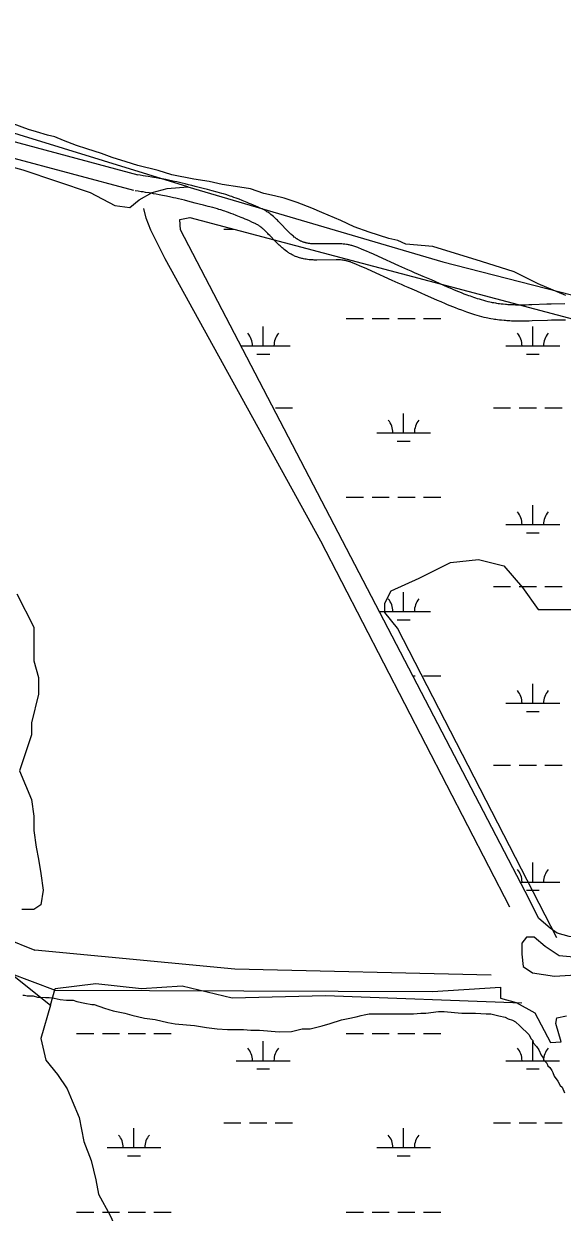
# Model space of a CAD drawing. Extents: x 3177185 to 3215018, y 812988 to 838321.
# Drawn here: x 3183991 to 3184994, y 830860 to 833072 of the extents above; entities that cross this region are included whole.
import ezdxf

# ---------------------------------------------------------------- set-up
doc = ezdxf.new("R2010")
doc.units = 0
for name, color, linetype in [('V-ROAD-CNTR', 7, 'Continuous'), ('V-SITE-VEGE', 7, 'Continuous'), ('V-TOPO-SHOR', 7, 'Continuous'), ('V-WETL-SWMP', 7, 'Continuous')]:
    doc.layers.add(name, color=color, linetype=linetype)

msp = doc.modelspace()

# ---------------------------------------------------------------- linework, layer by layer
at = {"layer": 'V-ROAD-CNTR'}
for points in [[(3184204.2, 832790.7), (3183735.2, 832916.3), (3183644.1, 832916.5), (3183557.1, 832962.6), (3183413.4, 832988.9), (3183267.5, 833018.9), (3183142.6, 833039.4)], [(3184196.4, 832761.7), (3183731.3, 832886.3), (3183636.7, 832886.5), (3183547.1, 832933.9), (3183407.7, 832959.4), (3183262.1, 832989.4), (3183137.7, 833009.8)], [(3184355.6, 832757.8), (3184351.2, 832759), (3184342, 832761.5), (3184333.4, 832763.8), (3184325.4, 832765.9), (3184317.8, 832767.8), (3184310.7, 832769.6), (3184304, 832771.3), (3184297.8, 832772.8), (3184291.9, 832774.2), (3184286.4, 832775.5), (3184281.2, 832776.7), (3184276.3, 832777.8), (3184271.7, 832778.8), (3184263.2, 832780.7), (3184255.6, 832782.2), (3184249, 832783.5), (3184243.2, 832784.6), (3184238.1, 832785.6), (3184233.7, 832786.3), (3184229.8, 832787), (3184222.9, 832788.1), (3184217.7, 832788.9), (3184213.8, 832789.5), (3184208, 832790.3), (3184202.2, 832791)], [(3184347.7, 832728.9), (3184343.4, 832730.1), (3184334.3, 832732.5), (3184325.8, 832734.7), (3184317.8, 832736.8), (3184310.4, 832738.7), (3184303.4, 832740.5), (3184296.8, 832742.2), (3184290.7, 832743.7), (3184284.9, 832745), (3184279.6, 832746.3), (3184274.5, 832747.5), (3184269.8, 832748.5), (3184265.3, 832749.5), (3184257, 832751.3), (3184249.7, 832752.8), (3184243.3, 832754.1), (3184237.7, 832755.1), (3184232.9, 832756), (3184228.6, 832756.8), (3184224.8, 832757.4), (3184218.2, 832758.5), (3184213.3, 832759.2), (3184209.6, 832759.8), (3184204, 832760.6), (3184198.4, 832761.3)], [(3184586.1, 832662.3), (3184583.4, 832662.5), (3184580.7, 832662.7), (3184578, 832662.8), (3184575.5, 832662.9), (3184572.8, 832662.9), (3184537.1, 832662.4), (3184535.3, 832662.4), (3184533.4, 832662.5), (3184531.6, 832662.6), (3184530, 832662.7), (3184528.6, 832662.8), (3184527.2, 832662.9), (3184526, 832663), (3184523.6, 832663.3), (3184521.6, 832663.6), (3184519.8, 832663.9), (3184518.4, 832664.2), (3184517.1, 832664.4), (3184516, 832664.7), (3184515.1, 832664.9), (3184513.4, 832665.4), (3184512.2, 832665.8), (3184511.4, 832666), (3184510, 832666.5), (3184508.7, 832667), (3184507.7, 832667.5), (3184506.7, 832667.9), (3184505.7, 832668.4), (3184504.7, 832668.9), (3184503.7, 832669.5), (3184502.8, 832670), (3184501.8, 832670.5), (3184500.9, 832671.1), (3184500, 832671.7), (3184499.1, 832672.3), (3184498.3, 832672.9), (3184496.5, 832674.2), (3184494.9, 832675.4), (3184493.3, 832676.7), (3184491.7, 832678.1), (3184490.2, 832679.4), (3184488.7, 832680.7), (3184487.3, 832682.1), (3184485.9, 832683.4), (3184483.2, 832686.1), (3184480.7, 832688.7), (3184470.7, 832699.1), (3184468.8, 832701.2), (3184466.9, 832703.1), (3184465.1, 832704.8), (3184463.4, 832706.5), (3184461.8, 832708.1), (3184460.3, 832709.5), (3184458.8, 832710.9), (3184457.4, 832712.1), (3184456, 832713.3), (3184453.5, 832715.4), (3184451.2, 832717.3), (3184449.1, 832718.9), (3184447.3, 832720.2), (3184445.6, 832721.4), (3184444.1, 832722.4), (3184442.7, 832723.3), (3184440.4, 832724.7), (3184438.6, 832725.7), (3184437.1, 832726.5), (3184435, 832727.6), (3184432.9, 832728.5), (3184427.9, 832730.8), (3184423.3, 832732.8), (3184419, 832734.7), (3184414.9, 832736.4), (3184411.1, 832738), (3184407.4, 832739.6), (3184404, 832741), (3184397.6, 832743.5), (3184392, 832745.7), (3184387, 832747.6), (3184382.6, 832749.2), (3184378.8, 832750.5), (3184375.4, 832751.7), (3184372.4, 832752.7), (3184367.2, 832754.4), (3184363.2, 832755.6), (3184360.2, 832756.5), (3184355.8, 832757.8)], [(3184583.6, 832632.4), (3184581.2, 832632.6), (3184579, 832632.7), (3184576.8, 832632.8), (3184574.7, 832632.9), (3184572.8, 832632.9), (3184537, 832632.4), (3184534.5, 832632.4), (3184532.2, 832632.5), (3184530.1, 832632.6), (3184528.1, 832632.7), (3184526.2, 832632.9), (3184524.4, 832633), (3184522.7, 832633.2), (3184519.6, 832633.5), (3184516.9, 832633.9), (3184514.5, 832634.4), (3184512.3, 832634.8), (3184510.5, 832635.2), (3184508.8, 832635.6), (3184507.3, 832635.9), (3184504.9, 832636.6), (3184503, 832637.2), (3184501.6, 832637.7), (3184499.5, 832638.4), (3184497.4, 832639.3), (3184495.6, 832640), (3184493.9, 832640.8), (3184492.3, 832641.6), (3184490.7, 832642.4), (3184489.2, 832643.2), (3184487.7, 832644.1), (3184486.3, 832644.9), (3184484.9, 832645.8), (3184483.5, 832646.6), (3184482.2, 832647.5), (3184480.9, 832648.4), (3184478.5, 832650.2), (3184476.3, 832651.9), (3184474.1, 832653.7), (3184472.1, 832655.4), (3184470.2, 832657.1), (3184468.4, 832658.7), (3184466.6, 832660.3), (3184465, 832661.9), (3184461.9, 832665), (3184459.1, 832667.9), (3184449.1, 832678.4), (3184447.2, 832680.2), (3184445.5, 832682), (3184444, 832683.6), (3184442.5, 832685), (3184441.1, 832686.3), (3184439.8, 832687.6), (3184438.6, 832688.7), (3184437.5, 832689.7), (3184436.5, 832690.6), (3184434.5, 832692.3), (3184432.7, 832693.7), (3184431.2, 832694.8), (3184429.9, 832695.8), (3184428.7, 832696.6), (3184427.7, 832697.3), (3184426.9, 832697.8), (3184425.3, 832698.8), (3184424.1, 832699.4), (3184423.3, 832699.9), (3184421.9, 832700.6), (3184420.4, 832701.2), (3184415.8, 832703.3), (3184411.3, 832705.3), (3184407.1, 832707.1), (3184403.2, 832708.8), (3184399.5, 832710.4), (3184396, 832711.8), (3184392.8, 832713.1), (3184386.6, 832715.6), (3184381.3, 832717.7), (3184376.6, 832719.4), (3184372.5, 832720.9), (3184368.9, 832722.2), (3184365.7, 832723.3), (3184363, 832724.2), (3184358.1, 832725.8), (3184354.4, 832726.9), (3184351.7, 832727.7), (3184347.5, 832728.9)], [(3184998.8, 832550.8), (3184973, 832550.3), (3184965.3, 832550.1), (3184936.9, 832549.1), (3184931.6, 832549), (3184926.7, 832548.8), (3184922.1, 832548.8), (3184917.9, 832548.7), (3184913.9, 832548.7), (3184910.1, 832548.7), (3184906.7, 832548.8), (3184903.4, 832548.9), (3184900.4, 832549), (3184897.5, 832549.1), (3184894.9, 832549.2), (3184892.4, 832549.4), (3184890.1, 832549.6), (3184887.9, 832549.7), (3184883.8, 832550.1), (3184880.3, 832550.5), (3184877.2, 832550.9), (3184874.5, 832551.3), (3184872.1, 832551.6), (3184870.1, 832552), (3184866.5, 832552.6), (3184863.8, 832553.1), (3184861.8, 832553.5), (3184858.8, 832554.2), (3184855.7, 832554.9), (3184851.5, 832556), (3184847.5, 832557.1), (3184843.6, 832558.3), (3184839.8, 832559.4), (3184836.2, 832560.5), (3184832.7, 832561.6), (3184829.3, 832562.7), (3184826.1, 832563.9), (3184822.9, 832565), (3184819.9, 832566), (3184817, 832567.1), (3184811.3, 832569.3), (3184806, 832571.3), (3184801, 832573.3), (3184796.4, 832575.2), (3184792, 832577), (3184788, 832578.7), (3184780.3, 832582), (3184773.6, 832584.9), (3184750.1, 832595.4), (3184744.1, 832598), (3184735.1, 832601.9), (3184730.6, 832603.8), (3184726.1, 832605.7), (3184719, 832608.7), (3184712.4, 832611.5), (3184706.3, 832614.2), (3184700.5, 832616.8), (3184689.7, 832621.6), (3184651.7, 832639), (3184642.1, 832643.3), (3184634.9, 832646.5), (3184629.5, 832648.9), (3184621.3, 832652.4), (3184613.1, 832655.9), (3184611.3, 832656.6), (3184609.4, 832657.3), (3184607.6, 832657.9), (3184605.8, 832658.5), (3184604, 832659), (3184602.3, 832659.5), (3184600.5, 832659.9), (3184598.8, 832660.3), (3184597.2, 832660.7), (3184595.6, 832661), (3184593.9, 832661.2), (3184592.3, 832661.5), (3184589.3, 832661.9), (3184586.5, 832662.2)], [(3184999.5, 832520.9), (3184973.7, 832520.3), (3184966.3, 832520.1), (3184937.8, 832519.1), (3184932.4, 832519), (3184927.3, 832518.8), (3184922.5, 832518.8), (3184918, 832518.7), (3184913.8, 832518.7), (3184909.8, 832518.7), (3184906, 832518.8), (3184902.5, 832518.9), (3184899.2, 832519), (3184896.1, 832519.1), (3184893.1, 832519.3), (3184890.4, 832519.5), (3184887.8, 832519.7), (3184885.3, 832519.9), (3184880.8, 832520.3), (3184876.8, 832520.7), (3184873.3, 832521.1), (3184870.2, 832521.6), (3184867.5, 832522), (3184865.1, 832522.4), (3184861, 832523.1), (3184857.8, 832523.7), (3184855.5, 832524.2), (3184852, 832525), (3184848.4, 832525.8), (3184843.8, 832527), (3184839.4, 832528.2), (3184835.2, 832529.5), (3184831.1, 832530.7), (3184827.2, 832531.9), (3184823.4, 832533.1), (3184819.8, 832534.3), (3184816.3, 832535.5), (3184812.9, 832536.7), (3184809.7, 832537.8), (3184806.5, 832539), (3184800.6, 832541.2), (3184795, 832543.4), (3184789.8, 832545.5), (3184784.9, 832547.5), (3184780.4, 832549.3), (3184776.2, 832551.1), (3184768.4, 832554.5), (3184761.6, 832557.5), (3184738, 832567.9), (3184732.1, 832570.5), (3184723.3, 832574.3), (3184718.9, 832576.2), (3184714.4, 832578.1), (3184707.2, 832581.1), (3184700.5, 832584), (3184694.2, 832586.8), (3184688.3, 832589.4), (3184677.3, 832594.3), (3184639.3, 832611.6), (3184629.9, 832615.9), (3184622.8, 832619), (3184617.5, 832621.4), (3184609.6, 832624.8), (3184601.6, 832628.1), (3184600.4, 832628.6), (3184599.3, 832629.1), (3184598.1, 832629.4), (3184597, 832629.8), (3184595.9, 832630.1), (3184594.7, 832630.5), (3184593.6, 832630.7), (3184592.4, 832631), (3184591.3, 832631.2), (3184590.2, 832631.5), (3184589, 832631.7), (3184588, 832631.8), (3184585.6, 832632.1), (3184583.2, 832632.4)]]:
    msp.add_lwpolyline(points, dxfattribs=at)
at = {"layer": 'V-SITE-VEGE'}
for p, q in [((3184000.1, 832875.5), (3183971.5, 832885.9)), ((3184014.9, 832870.9), (3184000.1, 832875.5)), ((3184035.5, 832865.1), (3184014.9, 832870.9)), ((3184049.3, 832861.7), (3184035.5, 832865.1)), ((3184065.3, 832854.8), (3184049.3, 832861.7)), ((3184089.3, 832845.6), (3184065.3, 832854.8)), ((3184108.8, 832839.8), (3184089.3, 832845.6)), ((3184136.2, 832830.6), (3184108.8, 832839.8)), ((3184155.7, 832823.7), (3184136.2, 832830.6)), ((3184182, 832815.6), (3184155.7, 832823.7)), ((3184203.8, 832808.7), (3184182, 832815.6)), ((3184241.5, 832799.5), (3184203.8, 832808.7)), ((3184266.7, 832791.4), (3184241.5, 832799.5)), ((3184307.9, 832783.3), (3184266.7, 832791.4)), ((3184336.5, 832778.7), (3184307.9, 832783.3)), ((3184360.6, 832772.9), (3184336.5, 832778.7)), ((3184393.8, 832768.2), (3184360.6, 832772.9)), ((3184413.2, 832764.8), (3184393.8, 832768.2)), ((3184438.4, 832756.7), (3184413.2, 832764.8)), ((3184457.9, 832752.1), (3184438.4, 832756.7)), ((3184476.2, 832747.5), (3184457.9, 832752.1)), ((3184500.2, 832739.4), (3184476.2, 832747.5)), ((3184527.7, 832729), (3184500.2, 832739.4)), ((3184546, 832721), (3184527.7, 832729)), ((3184581.5, 832706), (3184546, 832721)), ((3184606.6, 832694.5), (3184581.5, 832706)), ((3184634.1, 832684.2), (3184606.6, 832694.5)), ((3184670.7, 832672.6), (3184634.1, 832684.2)), ((3184687.9, 832669.2), (3184670.7, 832672.6)), ((3184702.8, 832662.3), (3184687.9, 832669.2)), ((3184753.1, 832657.6), (3184702.8, 832662.3)), ((3184843.6, 832629.9), (3184753.1, 832657.6)), ((3184904.2, 832610.3), (3184843.6, 832629.9)), ((3184948.8, 832588.5), (3184904.2, 832610.3)), ((3185000.3, 832566.6), (3184948.8, 832588.5)), ((3183989.5, 831264), (3183993, 831264)), ((3183993, 831264), (3183997.6, 831262.9)), ((3183997.6, 831262.9), (3184009, 831262.9)), ((3184009, 831262.9), (3184017, 831260.5)), ((3184017, 831260.5), (3184022.7, 831260.5)), ((3184022.7, 831260.5), (3184031.9, 831259.4)), ((3184031.9, 831259.4), (3184038.8, 831259.4)), ((3184038.8, 831259.4), (3184047.9, 831258.2)), ((3184047.9, 831258.2), (3184059.4, 831255.9)), ((3184059.4, 831255.9), (3184070.8, 831254.7)), ((3184070.8, 831254.7), (3184083.4, 831254.7)), ((3184083.4, 831254.7), (3184090.3, 831252.4)), ((3184090.3, 831252.4), (3184105.2, 831248.9)), ((3184105.2, 831248.9), (3184117.8, 831246.6)), ((3184117.8, 831246.6), (3184122.3, 831246.6)), ((3184122.3, 831246.6), (3184141.8, 831239.7)), ((3184141.8, 831239.7), (3184157.8, 831235.1)), ((3184157.8, 831235.1), (3184179.6, 831230.4)), ((3184179.6, 831230.4), (3184192.2, 831227)), ((3184192.2, 831227), (3184216.2, 831221.2)), ((3184595.2, 831220.5), (3184610.1, 831223.9)), ((3184610.1, 831223.9), (3184619.3, 831226.1)), ((3184619.3, 831226.1), (3184625, 831227.3)), ((3184625, 831227.3), (3184634.2, 831229.5)), ((3184634.2, 831229.5), (3184716.6, 831229.4)), ((3184716.6, 831229.4), (3184730.4, 831230.5)), ((3184730.4, 831230.5), (3184739.6, 831230.5)), ((3184739.6, 831230.5), (3184763.6, 831233.9)), ((3184763.6, 831233.9), (3184773.9, 831233.8)), ((3184773.9, 831233.8), (3184793.4, 831231.5)), ((3184793.4, 831231.5), (3184807.1, 831230.3)), ((3184807.1, 831230.3), (3184832.3, 831230.3)), ((3184832.3, 831230.3), (3184851.8, 831229.1)), ((3184851.8, 831229.1), (3184860.9, 831229.1)), ((3184860.9, 831229.1), (3184875.8, 831225.6)), ((3184875.8, 831225.6), (3184887.3, 831223.3)), ((3184887.3, 831223.3), (3184893, 831219.9)), ((3184216.2, 831221.2), (3184235.7, 831218.9)), ((3184235.7, 831218.9), (3184259.7, 831213.1)), ((3184259.7, 831213.1), (3184273.4, 831210.8)), ((3184273.4, 831210.8), (3184294, 831208.5)), ((3184294, 831208.5), (3184308.9, 831207.3)), ((3184308.9, 831207.3), (3184331.8, 831203.8)), ((3184331.8, 831203.8), (3184351.3, 831201.5)), ((3184351.3, 831201.5), (3184370.7, 831200.3)), ((3184370.7, 831200.3), (3184400.5, 831200.2)), ((3184400.5, 831200.2), (3184414.3, 831199.1)), ((3184489.8, 831196.6), (3184504.7, 831200)), ((3184504.7, 831200), (3184509.3, 831201.2)), ((3184509.3, 831201.2), (3184524.2, 831201.1)), ((3184524.2, 831201.1), (3184547.1, 831206.8)), ((3184547.1, 831206.8), (3184562, 831211.4)), ((3184562, 831211.4), (3184582.6, 831218.2)), ((3184582.6, 831218.2), (3184595.2, 831220.5)), ((3184893, 831219.9), (3184901, 831217.5)), ((3184901, 831217.5), (3184906.7, 831214.1)), ((3184906.7, 831214.1), (3184914.7, 831207.2)), ((3184914.7, 831207.2), (3184931.9, 831190)), ((3184414.3, 831199.1), (3184430.3, 831199)), ((3184430.3, 831199), (3184466.9, 831195.5)), ((3184466.9, 831195.5), (3184489.8, 831196.6)), ((3184931.9, 831190), (3184935.3, 831183.1)), ((3184935.3, 831183.1), (3184938.7, 831179.7)), ((3184938.7, 831179.7), (3184939.8, 831175.1)), ((3184939.8, 831175.1), (3184945.6, 831168.2)), ((3184945.6, 831168.2), (3184950.1, 831162.5)), ((3184950.1, 831162.5), (3184954.7, 831152.2)), ((3184954.7, 831152.2), (3184958.1, 831147.6)), ((3184958.1, 831147.6), (3184959.2, 831143)), ((3184959.2, 831143), (3184965, 831137.3)), ((3184965, 831137.3), (3184967.2, 831132.7)), ((3184967.2, 831132.7), (3184970.7, 831129.2)), ((3184970.7, 831129.2), (3184974.1, 831123.5)), ((3184974.1, 831123.5), (3184976.4, 831120.1)), ((3184976.4, 831120.1), (3184978.7, 831113.2)), ((3184978.7, 831113.2), (3184985.5, 831104)), ((3184985.5, 831104), (3184990.1, 831096)), ((3184990.1, 831096), (3184993.5, 831092.5)), ((3184993.5, 831092.5), (3184998.1, 831082.2))]:
    msp.add_line(p, q, dxfattribs=at)
at = {"layer": 'V-TOPO-SHOR'}
for points in [[(3184296.7, 832768.9), (3183907.5, 832888.7), (3183382, 833031.2), (3183056.9, 833133.6), (3183034.7, 833160.3), (3183021.3, 833191.5), (3182999, 833222.7), (3182994.6, 833262.8), (3183025.8, 833289.5), (3183043.6, 833334), (3183043.6, 833387.4), (3183007.9, 833423.1), (3182994.6, 833427.5), (3182999, 833454.2), (3183003.5, 833485.4)], [(3183332, 832421.8), (3183262.2, 832540.4), (3183115.6, 832854.4), (3183052.8, 832966), (3183045.9, 832994), (3183076.4, 833003.5), (3183137.5, 832984.4), (3183221.2, 832963.4), (3183322.4, 832954.7), (3183413.1, 832944.2), (3183535.2, 832918.1), (3183723.6, 832872.7), (3183989.6, 832800.3), (3184115.2, 832758.5), (3184160.6, 832734), (3184188.5, 832730.5), (3184205.9, 832744.5), (3184230.4, 832758.5), (3184258.3, 832765.4), (3184296.7, 832768.9), (3184771.2, 832629.4), (3185301.5, 832493.3)], [(3184896.1, 831428), (3184544.3, 832109.4), (3184254.8, 832634.8), (3184228.1, 832688.3), (3184219.2, 832710.6), (3184214.8, 832728.4)], [(3184983.6, 831370.9), (3184686.8, 831947.1), (3184663.5, 831976.2), (3184663.5, 831993.6), (3184675.2, 832016.9), (3184727.6, 832040.2), (3184785.8, 832069.3), (3184838.1, 832075.1), (3184884.7, 832063.5), (3184919.6, 832022.7), (3184948.7, 831982), (3185018.6, 831982)], [(3183978.7, 832011.4), (3184009.9, 831949.1), (3184009.9, 831917.9), (3184009.9, 831895.6), (3184009.9, 831886.7), (3184018.8, 831855.5), (3184018.8, 831824.4), (3184005.5, 831770.9), (3184005.5, 831753.1), (3184005.5, 831748.7), (3183983.2, 831681.9), (3184005.5, 831628.4), (3184009.9, 831597.2), (3184009.9, 831570.5), (3184014.4, 831539.4), (3184018.8, 831517.1), (3184023.3, 831490.4), (3184027.7, 831459.2), (3184023.3, 831432.5), (3184009.9, 831423.6), (3183987.6, 831423.6)], [(3183956.5, 831370.1), (3184011.7, 831347.6)], [(3185216.4, 831336.5), (3185049.1, 831331.6), (3184988, 831337.4), (3184961.8, 831354.9), (3184941.4, 831372.3), (3184926.9, 831372.3), (3184918.2, 831360.7), (3184918.2, 831340.3), (3184921.1, 831317.1), (3184938.5, 831305.4), (3184979.3, 831299.6), (3185218.2, 831314.1)], [(3184861.4, 831301), (3184384.2, 831312.7), (3184011.7, 831347.6)], [(3183895.3, 831306.9), (3183952, 831316.7), (3184041.1, 831245.4), (3184050, 831276.6), (3184125.7, 831285.5), (3184210.3, 831276.6), (3184286, 831281.1), (3184379.5, 831258.8), (3184553.2, 831263.3), (3184918.4, 831249.9)], [(3184041.1, 831245.4), (3184023.3, 831183.1), (3184032.2, 831143), (3184054.4, 831116.3), (3184072.3, 831089.6), (3184081.2, 831067.3), (3184094.5, 831036.1), (3184103.4, 830991.6), (3184116.8, 830956), (3184125.7, 830920.4), (3184130.2, 830893.6), (3184152.4, 830853.6), (3184192.5, 830764.5), (3184343.9, 830483.9), (3184361.7, 830448.3), (3184419.6, 830421.6), (3184450.8, 830377.1), (3184446.3, 830354.8), (3184446.3, 830328.1), (3184450.8, 830301.4), (3184468.6, 830265.7), (3184833.8, 829620), (3184922.8, 829459.7)]]:
    msp.add_lwpolyline(points, dxfattribs=at)
at = {"layer": 'V-WETL-SWMP'}
for p, q in [((3184363.7, 832690), (3184381.5, 832690)), ((3184437.1, 832472.8), (3184437.1, 832508.8)), ((3184591.7, 832523.5), (3184623.7, 832523.5)), ((3184639.7, 832523.5), (3184671.7, 832523.5)), ((3184687.7, 832523.5), (3184719.7, 832523.5)), ((3184735.7, 832523.5), (3184767.7, 832523.5)), ((3184939, 832472.8), (3184939, 832508.8)), ((3184395.6, 832472.8), (3184487.1, 832472.8)), ((3184889, 832472.8), (3184989, 832472.8)), ((3184425.1, 832457.3), (3184449.1, 832457.3)), ((3184927, 832457.3), (3184951, 832457.3)), ((3184459.7, 832357.3), (3184491.7, 832357.3)), ((3184865.6, 832357.3), (3184897.6, 832357.3)), ((3184913.6, 832357.3), (3184945.6, 832357.3)), ((3184961.6, 832357.3), (3184993.6, 832357.3)), ((3184698.5, 832310.9), (3184698.5, 832346.9)), ((3184648.5, 832310.9), (3184748.5, 832310.9)), ((3184686.5, 832295.5), (3184710.5, 832295.5)), ((3184591.7, 832190.8), (3184623.7, 832190.8)), ((3184639.7, 832190.8), (3184671.7, 832190.8)), ((3184687.7, 832190.8), (3184719.7, 832190.8)), ((3184735.7, 832190.8), (3184767.7, 832190.8)), ((3184939, 832140.1), (3184939, 832176.1)), ((3184889, 832140.1), (3184989, 832140.1)), ((3184927, 832124.7), (3184951, 832124.7)), ((3184865.6, 832024.7), (3184897.6, 832024.7)), ((3184913.6, 832024.7), (3184945.6, 832024.7)), ((3184961.6, 832024.7), (3184993.6, 832024.7)), ((3184698.5, 831978.2), (3184698.5, 832014.2)), ((3184653.1, 831978.2), (3184748.5, 831978.2)), ((3184686.5, 831962.8), (3184710.5, 831962.8)), ((3184715.6, 831858.2), (3184719.7, 831858.2)), ((3184735.7, 831858.2), (3184767.7, 831858.2)), ((3184939, 831807.4), (3184939, 831843.4)), ((3184889, 831807.4), (3184989, 831807.4)), ((3184927, 831792), (3184951, 831792)), ((3184865.6, 831692), (3184897.6, 831692)), ((3184913.6, 831692), (3184945.6, 831692)), ((3184961.6, 831692), (3184993.6, 831692)), ((3184939, 831474.7), (3184939, 831510.7)), ((3184915.3, 831474.7), (3184989, 831474.7)), ((3184927, 831459.3), (3184951, 831459.3)), ((3184089.7, 831192.8), (3184121.7, 831192.8)), ((3184137.7, 831192.8), (3184169.7, 831192.8)), ((3184185.7, 831192.8), (3184217.7, 831192.8)), ((3184233.7, 831192.8), (3184265.7, 831192.8)), ((3184437, 831142.1), (3184437, 831178.1)), ((3184591.6, 831192.8), (3184623.6, 831192.8)), ((3184639.6, 831192.8), (3184671.6, 831192.8)), ((3184687.6, 831192.8), (3184719.6, 831192.8)), ((3184735.6, 831192.8), (3184767.6, 831192.8)), ((3184938.9, 831142.1), (3184938.9, 831178.1)), ((3184387, 831142.1), (3184487, 831142.1)), ((3184888.9, 831142.1), (3184988.9, 831142.1)), ((3184425, 831126.6), (3184449, 831126.6)), ((3184926.9, 831126.6), (3184950.9, 831126.6)), ((3184363.6, 831026.6), (3184395.6, 831026.6)), ((3184411.6, 831026.6), (3184443.6, 831026.6)), ((3184459.6, 831026.6), (3184491.6, 831026.6)), ((3184865.5, 831026.6), (3184897.5, 831026.6)), ((3184913.5, 831026.6), (3184945.5, 831026.6)), ((3184961.5, 831026.6), (3184993.5, 831026.6)), ((3184196.5, 830980.2), (3184196.5, 831016.2)), ((3184698.5, 830980.2), (3184698.5, 831016.2)), ((3184146.5, 830980.2), (3184246.5, 830980.2)), ((3184648.5, 830980.2), (3184748.5, 830980.2)), ((3184184.5, 830964.8), (3184208.5, 830964.8)), ((3184686.5, 830964.8), (3184710.5, 830964.8)), ((3184089.7, 830860.1), (3184121.7, 830860.1)), ((3184137.7, 830860.1), (3184169.7, 830860.1)), ((3184185.7, 830860.1), (3184217.7, 830860.1)), ((3184233.7, 830860.1), (3184265.7, 830860.1)), ((3184591.6, 830860.1), (3184623.6, 830860.1)), ((3184639.6, 830860.1), (3184671.6, 830860.1)), ((3184687.6, 830860.1), (3184719.6, 830860.1)), ((3184735.6, 830860.1), (3184767.6, 830860.1))]:
    msp.add_line(p, q, dxfattribs=at)
msp.add_lwpolyline([(3185154.6, 831368.2), (3185006.9, 831373.2), (3184984.3, 831379.5), (3184971.5, 831388.6), (3184950.2, 831406.9), (3184924.6, 831456.9), (3184283.1, 832688.8), (3184281.6, 832707.8), (3184300.6, 832711.5), (3185160, 832483.7), (3185211.7, 832459.9), (3185228.1, 832433.2), (3185248.1, 832376), (3185749.1, 831432.5), (3185730.1, 831412.6), (3185677.9, 831398.9), (3185561.4, 831395.6), (3185205.4, 831378.4)], close=True, dxfattribs=at)
msp.add_lwpolyline([(3183546.5, 831382.1), (3183555, 831361.4), (3183597.6, 831316.4), (3183644.2, 831317.3), (3183701.4, 831328.9), (3183749.3, 831360.9), (3183781.6, 831383), (3183836, 831397.3), (3183894.1, 831346.7), (3183964.3, 831305.4), (3184049.9, 831273.3), (3184752.1, 831270.9), (3184878.7, 831278.7), (3184878.8, 831258.5), (3184907.7, 831250.3), (3184942.6, 831231.2), (3184972, 831175.7), (3184992, 831177.1), (3184981.8, 831211.5), (3184983.5, 831222.1), (3185001.4, 831225.7)], dxfattribs=at)
for centre, start, end in [((3184381.8, 832473.2), 359.2282, 40.7718), ((3184492.3, 832473.2), 139.2282, 180.7718), ((3184883.7, 832473.2), 359.2282, 40.7718), ((3184994.2, 832473.2), 139.2282, 180.7718), ((3184643.3, 832311.4), 359.2282, 40.7718), ((3184753.7, 832311.4), 139.2282, 180.7718), ((3184883.7, 832140.6), 359.2282, 40.7718), ((3184994.2, 832140.6), 139.2282, 180.7718), ((3184643.3, 831978.7), 359.2282, 40.7718), ((3184753.7, 831978.7), 139.2282, 180.7718), ((3184883.7, 831807.9), 359.2282, 40.7718), ((3184994.2, 831807.9), 139.2282, 180.7718), ((3184883.7, 831475.2), 359.2282, 40.7718), ((3184994.2, 831475.2), 139.2282, 180.7718), ((3184381.8, 831142.5), 359.2282, 40.7718), ((3184492.3, 831142.5), 139.2282, 180.7718), ((3184883.7, 831142.5), 359.2282, 40.7718), ((3184994.2, 831142.5), 139.2282, 180.7718), ((3184141.3, 830980.7), 359.2282, 40.7718), ((3184251.8, 830980.7), 139.2282, 180.7718), ((3184643.2, 830980.7), 359.2282, 40.7718), ((3184753.7, 830980.7), 139.2282, 180.7718)]:
    msp.add_arc(centre, 35.2, start, end, dxfattribs=at)

doc.saveas('drawing.dxf')
